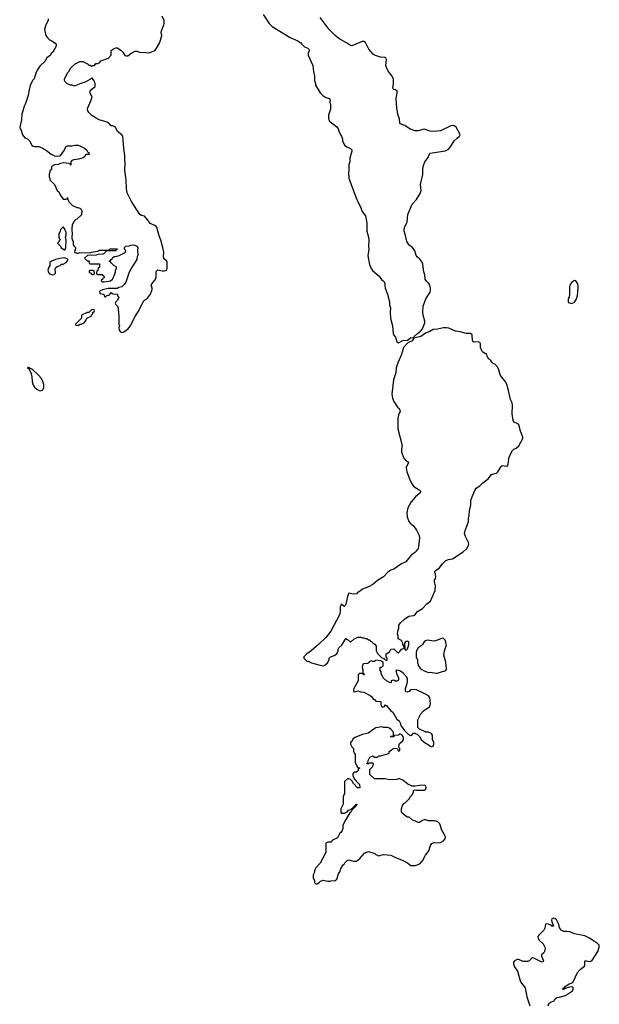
# Model space of a CAD drawing. Header units: inches. Extents: x 2293880 to 2522759, y 823965 to 1006879.
# Tile 303 of 325: x 2452092 to 2459801, y 881430 to 894520. Entities that reach past the tile are written whole.
import ezdxf

# ---------------------------------------------------------------- set-up
doc = ezdxf.new("R2010")
doc.units = ezdxf.units.IN
doc.header["$MEASUREMENT"] = 0
doc.layers.add('C4858', color=7, linetype='Continuous')
doc.layers.add('C4859', color=7, linetype='Continuous')

msp = doc.modelspace()

# ---------------------------------------------------------------- linework, layer by layer
at = {"layer": 'C4858', "color": 5, "elevation": 120}
for points in [[(2457140, 890000), (2457122, 889958), (2457099, 889890), (2457093, 889827), (2457063, 889730), (2457041, 889541), (2457051, 889490), (2457070, 889446), (2457118, 889370), (2457138, 889350), (2457147, 889330), (2457151, 889310), (2457135, 889285), (2457120, 889220), (2457120, 889080), (2457178, 888858), (2457171, 888810), (2457171, 888770), (2457201, 888690), (2457223, 888663), (2457248, 888648), (2457263, 888630), (2457234, 888570), (2457235, 888530), (2457241, 888510), (2457276, 888416), (2457308, 888348), (2457336, 888316), (2457405, 888270), (2457425, 888250), (2457418, 888230), (2457350, 888173), (2457299, 888110), (2457255, 888030), (2457241, 887970), (2457247, 887910), (2457268, 887848), (2457285, 887825), (2457331, 887790), (2457370, 887732), (2457403, 887663), (2457411, 887630), (2457403, 887590), (2457396, 887510), (2457391, 887489), (2457366, 887454), (2457342, 887430), (2457300, 887400), (2457226, 887314), (2457210, 887302), (2457170, 887288), (2457070, 887215), (2457030, 887202), (2456990, 887175), (2456930, 887115), (2456850, 887063), (2456790, 887009), (2456730, 886979), (2456651, 886949), (2456605, 886915), (2456591, 886909), (2456570, 886889), (2456530, 886884), (2456470, 886895), (2456450, 886850), (2456430, 886749), (2456415, 886725), (2456410, 886719), (2456402, 886722), (2456370, 886748), (2456363, 886737), (2456355, 886710), (2456354, 886654), (2456347, 886610), (2456231, 886390), (2456168, 886312), (2456068, 886212), (2455970, 886130), (2455911, 886090), (2455872, 886050), (2455872, 886030), (2455913, 885993), (2455930, 885992), (2455974, 885970), (2456070, 885941), (2456130, 885931), (2456150, 885938), (2456188, 885970), (2456208, 886010), (2456208, 886030), (2456228, 886050), (2456273, 886067), (2456308, 886090), (2456328, 886130), (2456328, 886150), (2456338, 886170), (2456375, 886205), (2456430, 886292), (2456450, 886282), (2456490, 886245), (2456535, 886285), (2456590, 886311), (2456630, 886312), (2456650, 886302), (2456670, 886302), (2456690, 886292), (2456710, 886292), (2456730, 886274), (2456750, 886274), (2456758, 886258), (2456770, 886254), (2456794, 886230), (2456817, 886217), (2456834, 886190), (2456834, 886130), (2456850, 886094), (2456910, 886034), (2456933, 886033), (2456938, 886018), (2456970, 886002), (2456978, 886010), (2456978, 886030), (2456966, 886050), (2456966, 886090), (2457010, 886114), (2457027, 886153), (2457070, 886154), (2457114, 886110), (2457130, 886102), (2457150, 886122), (2457170, 886152), (2457198, 886162), (2457206, 886170), (2457202, 886202), (2457190, 886206), (2457188, 886230), (2457170, 886266), (2457126, 886290), (2457126, 886330), (2457118, 886350), (2457122, 886390), (2457135, 886430), (2457135, 886470), (2457158, 886502), (2457210, 886551), (2457268, 886590), (2457330, 886601), (2457350, 886611), (2457382, 886650), (2457449, 886691), (2457508, 886752), (2457556, 886790), (2457616, 886930), (2457620, 886950), (2457624, 886990), (2457609, 887050), (2457609, 887070), (2457621, 887090), (2457626, 887110), (2457621, 887150), (2457613, 887170), (2457614, 887190), (2457621, 887199), (2457669, 887230), (2457714, 887286), (2457762, 887330), (2457796, 887344), (2457850, 887351), (2457990, 887446), (2458038, 887490), (2458061, 887530), (2458065, 887550), (2458060, 887570), (2458020, 887650), (2458010, 887690), (2458011, 887710), (2458015, 887730), (2458050, 887810), (2458061, 887850), (2458060, 887890), (2458072, 887930), (2458074, 887990), (2458092, 888070), (2458093, 888130), (2458113, 888190), (2458150, 888271), (2458164, 888290), (2458210, 888321), (2458250, 888362), (2458322, 888418), (2458367, 888473), (2458433, 888490), (2458450, 888507), (2458498, 888582), (2458510, 888591), (2458570, 888583), (2458581, 888590), (2458591, 888610), (2458604, 888710), (2458647, 888793), (2458666, 888810), (2458696, 888824), (2458730, 888853), (2458783, 888950), (2458786, 888970), (2458752, 889050), (2458730, 889136), (2458710, 889153), (2458669, 889169), (2458654, 889190), (2458642, 889278), (2458647, 889390), (2458644, 889425), (2458619, 889470), (2458595, 889590), (2458573, 889670), (2458559, 889699), (2458489, 889790), (2458477, 889817), (2458460, 889880), (2458442, 889910), (2458410, 889942), (2458388, 889950), (2458370, 889968), (2458358, 889990), (2458348, 890000)], [(2459122, 881410), (2459130, 881442), (2459150, 881459), (2459202, 881478), (2459216, 881504), (2459238, 881522), (2459270, 881525), (2459350, 881545), (2459444, 881610), (2459453, 881630), (2459453, 881653), (2459450, 881658), (2459430, 881662), (2459385, 881655), (2459350, 881638), (2459342, 881638), (2459330, 881629), (2459308, 881630), (2459322, 881638), (2459326, 881650), (2459350, 881671), (2459370, 881678), (2459390, 881696), (2459450, 881722), (2459510, 881851), (2459547, 881893), (2459603, 881937), (2459609, 881951), (2459610, 882002), (2459614, 882006), (2459630, 882008), (2459670, 882000), (2459690, 882003), (2459701, 882010), (2459781, 882130), (2459801, 882190), (2459797, 882217), (2459769, 882249), (2459730, 882269), (2459670, 882309), (2459610, 882339), (2459470, 882369), (2459410, 882393), (2459370, 882399), (2459330, 882399), (2459296, 882416), (2459273, 882450), (2459261, 882490), (2459232, 882552), (2459210, 882569), (2459190, 882574), (2459170, 882568), (2459164, 882550), (2459168, 882528), (2459192, 882468), (2459171, 882469), (2459159, 882480), (2459110, 882499), (2459084, 882496), (2459076, 882444), (2459063, 882417), (2458998, 882350), (2458985, 882330), (2458986, 882306), (2459003, 882283), (2459054, 882234), (2459078, 882190), (2459081, 882170), (2459072, 882130), (2459064, 882116), (2459033, 882087), (2459032, 882070), (2459061, 882010), (2459052, 881990), (2459030, 881994), (2458994, 882014), (2458930, 882042), (2458910, 882046), (2458870, 882006), (2458850, 881998), (2458790, 881998), (2458730, 882026), (2458710, 882026), (2458672, 882008), (2458662, 881990), (2458658, 881970), (2458671, 881930), (2458711, 881871), (2458755, 881730), (2458815, 881650), (2458837, 881530), (2458879, 881410)]]:
    msp.add_lwpolyline(points, dxfattribs=at)
for points in [[(2452210, 889898), (2452202, 889898), (2452194, 889890), (2452218, 889878), (2452218, 889870), (2452237, 889837), (2452246, 889810), (2452254, 889774), (2452256, 889710), (2452270, 889663), (2452290, 889635), (2452321, 889610), (2452350, 889591), (2452370, 889585), (2452400, 889600), (2452415, 889630), (2452415, 889670), (2452402, 889710), (2452382, 889750), (2452339, 889799), (2452262, 889870)], [(2457250, 886259), (2457226, 886254), (2457212, 886230), (2457213, 886153), (2457230, 886134), (2457250, 886154), (2457269, 886210), (2457268, 886250)], [(2457710, 886299), (2457650, 886273), (2457600, 886260), (2457510, 886269), (2457490, 886264), (2457471, 886250), (2457450, 886215), (2457430, 886195), (2457390, 886168), (2457371, 886130), (2457365, 886105), (2457365, 886050), (2457382, 886010), (2457382, 885970), (2457392, 885952), (2457393, 885933), (2457420, 885900), (2457442, 885882), (2457470, 885865), (2457530, 885843), (2457550, 885844), (2457630, 885833), (2457650, 885834), (2457690, 885845), (2457758, 885870), (2457768, 885890), (2457760, 885980), (2457734, 886070), (2457742, 886130), (2457769, 886210), (2457762, 886230), (2457762, 886250), (2457753, 886273), (2457730, 886295)], [(2456830, 886006), (2456810, 885986), (2456788, 885988), (2456770, 885998), (2456738, 885982), (2456734, 885970), (2456720, 885960), (2456670, 885958), (2456654, 885950), (2456646, 885906), (2456655, 885875), (2456658, 885838), (2456671, 885830), (2456672, 885810), (2456668, 885808), (2456662, 885822), (2456650, 885826), (2456610, 885826), (2456594, 885810), (2456592, 885730), (2456538, 885630), (2456532, 885610), (2456534, 885590), (2456550, 885585), (2456590, 885598), (2456630, 885582), (2456670, 885578), (2456755, 885535), (2456777, 885517), (2456794, 885490), (2456817, 885477), (2456830, 885462), (2456890, 885454), (2456894, 885450), (2456894, 885410), (2456910, 885386), (2456930, 885385), (2456946, 885390), (2456948, 885412), (2456962, 885402), (2456970, 885402), (2457030, 885331), (2457053, 885313), (2457110, 885222), (2457137, 885197), (2457154, 885170), (2457166, 885126), (2457190, 885102), (2457211, 885070), (2457252, 885030), (2457290, 885002), (2457306, 885010), (2457330, 885034), (2457350, 885034), (2457364, 885024), (2457380, 885020), (2457411, 884991), (2457432, 884950), (2457462, 884922), (2457490, 884902), (2457525, 884885), (2457550, 884862), (2457570, 884852), (2457590, 884862), (2457602, 884890), (2457602, 884910), (2457582, 884950), (2457581, 885010), (2457570, 885029), (2457530, 885049), (2457489, 885049), (2457475, 885055), (2457408, 885088), (2457388, 885110), (2457389, 885210), (2457429, 885290), (2457462, 885330), (2457549, 885391), (2457556, 885430), (2457549, 885510), (2457530, 885529), (2457490, 885553), (2457370, 885613), (2457310, 885615), (2457291, 885609), (2457270, 885588), (2457250, 885578), (2457230, 885586), (2457223, 885603), (2457222, 885630), (2457246, 885694), (2457252, 885728), (2457252, 885752), (2457239, 885779), (2457193, 885833), (2457157, 885857), (2457130, 885869), (2457108, 885872), (2457093, 885867), (2457103, 885830), (2457131, 885770), (2457131, 885749), (2457124, 885736), (2457110, 885728), (2457088, 885728), (2457070, 885738), (2457044, 885736), (2457034, 885730), (2457034, 885710), (2457030, 885706), (2457010, 885708), (2456969, 885729), (2456928, 885770), (2456898, 885830), (2456898, 885850), (2456888, 885870), (2456886, 885910), (2456890, 885914), (2456910, 885914), (2456926, 885930), (2456926, 885970), (2456922, 885982), (2456896, 885996)], [(2456910, 885118), (2456830, 885104), (2456802, 885090), (2456725, 885035), (2456650, 885019), (2456550, 884978), (2456525, 884955), (2456510, 884926), (2456494, 884910), (2456494, 884890), (2456502, 884870), (2456510, 884854), (2456532, 884832), (2456534, 884790), (2456544, 884764), (2456554, 884750), (2456554, 884650), (2456564, 884624), (2456574, 884610), (2456574, 884590), (2456590, 884574), (2456610, 884574), (2456614, 884570), (2456598, 884562), (2456591, 884529), (2456570, 884518), (2456544, 884516), (2456532, 884508), (2456524, 884496), (2456521, 884470), (2456545, 884425), (2456562, 884410), (2456572, 884392), (2456612, 884352), (2456614, 884310), (2456610, 884306), (2456586, 884310), (2456530, 884366), (2456515, 884395), (2456490, 884418), (2456470, 884426), (2456450, 884426), (2456414, 884390), (2456414, 884230), (2456404, 884216), (2456394, 884190), (2456394, 884090), (2456362, 884030), (2456364, 883984), (2456373, 883973), (2456410, 883972), (2456446, 883990), (2456466, 884010), (2456498, 884022), (2456510, 884034), (2456522, 884038), (2456526, 884050), (2456542, 884058), (2456546, 884070), (2456562, 884078), (2456570, 884092), (2456574, 884090), (2456573, 884073), (2456566, 884066), (2456554, 884066), (2456550, 884048), (2456534, 884046), (2456530, 884028), (2456514, 884026), (2456514, 884014), (2456502, 883990), (2456485, 883975), (2456430, 883888), (2456398, 883830), (2456392, 883808), (2456391, 883769), (2456380, 883740), (2456364, 883716), (2456350, 883706), (2456317, 883643), (2456254, 883610), (2456230, 883586), (2456190, 883586), (2456170, 883578), (2456165, 883570), (2456162, 883450), (2456090, 883306), (2456030, 883246), (2456012, 883210), (2456012, 883188), (2455994, 883150), (2455994, 883110), (2456012, 883072), (2456014, 883050), (2456033, 883033), (2456050, 883032), (2456070, 883045), (2456095, 883065), (2456130, 883082), (2456190, 883065), (2456215, 883065), (2456230, 883072), (2456290, 883074), (2456310, 883094), (2456334, 883166), (2456349, 883191), (2456365, 883235), (2456396, 883284), (2456408, 883292), (2456418, 883310), (2456443, 883337), (2456470, 883351), (2456530, 883331), (2456570, 883331), (2456615, 883370), (2456680, 883440), (2456706, 883454), (2456730, 883461), (2456814, 883434), (2456830, 883422), (2456866, 883406), (2456930, 883421), (2457030, 883411), (2457090, 883381), (2457172, 883350), (2457250, 883311), (2457271, 883291), (2457296, 883276), (2457350, 883275), (2457390, 883287), (2457417, 883303), (2457450, 883336), (2457488, 883412), (2457534, 883470), (2457558, 883542), (2457574, 883566), (2457600, 883580), (2457670, 883578), (2457690, 883583), (2457730, 883604), (2457749, 883630), (2457754, 883650), (2457744, 883684), (2457705, 883745), (2457679, 883830), (2457655, 883855), (2457610, 883869), (2457530, 883868), (2457490, 883882), (2457470, 883882), (2457450, 883875), (2457410, 883849), (2457390, 883849), (2457346, 883870), (2457318, 883878), (2457270, 883918), (2457250, 883918), (2457226, 883930), (2457176, 883976), (2457168, 883990), (2457168, 884030), (2457185, 884075), (2457201, 884099), (2457218, 884110), (2457270, 884162), (2457289, 884191), (2457308, 884210), (2457328, 884250), (2457330, 884274), (2457350, 884282), (2457370, 884278), (2457470, 884278), (2457490, 884285), (2457499, 884310), (2457495, 884335), (2457470, 884342), (2457410, 884341), (2457350, 884328), (2457310, 884328), (2457255, 884355), (2457190, 884408), (2457147, 884427), (2457130, 884428), (2457110, 884418), (2457010, 884415), (2456950, 884428), (2456810, 884428), (2456747, 884487), (2456748, 884550), (2456788, 884590), (2456798, 884630), (2456790, 884638), (2456742, 884638), (2456730, 884626), (2456707, 884627), (2456707, 884633), (2456722, 884638), (2456726, 884670), (2456750, 884714), (2456790, 884732), (2456810, 884714), (2456850, 884714), (2456870, 884734), (2456890, 884734), (2456996, 884764), (2457006, 884770), (2457008, 884790), (2457018, 884802), (2457070, 884836), (2457112, 884832), (2457130, 884794), (2457146, 884810), (2457146, 884830), (2457138, 884838), (2457135, 884850), (2457138, 884890), (2457142, 884898), (2457182, 884930), (2457195, 884950), (2457199, 884970), (2457194, 884990), (2457178, 885010), (2457150, 885026), (2457132, 885008), (2457078, 885002), (2457070, 884986), (2457030, 884986), (2457026, 884990), (2457030, 884994), (2457062, 884998), (2457066, 885010), (2457066, 885050), (2457028, 885090), (2457010, 885102), (2456990, 885109), (2456930, 885108)]]:
    msp.add_lwpolyline(points, close=True, dxfattribs=at)
at = {"layer": 'C4859', "color": 5, "elevation": 120}
for points in [[(2455330, 894587), (2455408, 894468), (2455450, 894430), (2455690, 894284), (2455790, 894238), (2455830, 894211), (2455838, 894198), (2455881, 894161), (2455923, 894143), (2455936, 894130), (2455941, 894110), (2455931, 894070), (2455931, 894050), (2455991, 893909), (2455999, 893830), (2456014, 893770), (2456011, 893711), (2456025, 893670), (2456026, 893650), (2456088, 893548), (2456125, 893510), (2456166, 893486), (2456211, 893471), (2456219, 893459), (2456221, 893450), (2456216, 893430), (2456226, 893390), (2456226, 893330), (2456201, 893250), (2456198, 893210), (2456202, 893190), (2456212, 893170), (2456310, 893096), (2456330, 893071), (2456341, 893030), (2456359, 892990), (2456373, 892970), (2456385, 892930), (2456384, 892910), (2456414, 892854), (2456442, 892830), (2456490, 892806), (2456511, 892790), (2456511, 892770), (2456482, 892678), (2456481, 892630), (2456471, 892590), (2456471, 892510), (2456466, 892490), (2456470, 892414), (2456562, 892162), (2456593, 892090), (2456626, 892030), (2456648, 891968), (2456691, 891911), (2456701, 891870), (2456711, 891810), (2456707, 891750), (2456711, 891710), (2456731, 891630), (2456734, 891590), (2456731, 891510), (2456736, 891470), (2456721, 891381), (2456746, 891266), (2456761, 891221), (2456786, 891186), (2456871, 891110), (2456904, 891064), (2456928, 891048), (2456943, 891030), (2456951, 890951), (2456983, 890870), (2457011, 890770), (2457011, 890731), (2457023, 890690), (2457019, 890630), (2457023, 890550), (2457051, 890450), (2457061, 890350), (2457068, 890328), (2457090, 890298), (2457110, 890242), (2457130, 890226), (2457150, 890231), (2457190, 890253), (2457250, 890259), (2457289, 890290), (2457326, 890294), (2457338, 890302), (2457339, 890310), (2457382, 890350), (2457421, 890379), (2457451, 890409), (2457482, 890490), (2457482, 890510), (2457460, 890590), (2457453, 890630), (2457459, 890710), (2457493, 890810), (2457550, 890898), (2457557, 890917), (2457556, 890950), (2457546, 890990), (2457533, 891013), (2457502, 891042), (2457487, 891070), (2457479, 891130), (2457468, 891170), (2457452, 891270), (2457440, 891300), (2457415, 891335), (2457384, 891364), (2457366, 891386), (2457346, 891446), (2457330, 891473), (2457310, 891495), (2457270, 891524), (2457242, 891570), (2457224, 891650), (2457206, 891710), (2457205, 891730), (2457215, 891770), (2457238, 891810), (2457244, 891830), (2457254, 891930), (2457313, 892067), (2457370, 892130), (2457419, 892210), (2457433, 892250), (2457425, 892330), (2457456, 892464), (2457453, 892530), (2457457, 892570), (2457481, 892630), (2457523, 892690), (2457543, 892737), (2457553, 892747), (2457750, 892778), (2457790, 892795), (2457824, 892830), (2457872, 892908), (2457910, 892946), (2457942, 892970), (2457949, 892990), (2457942, 893010), (2457898, 893090), (2457870, 893109), (2457853, 893113), (2457825, 893110), (2457690, 893041), (2457590, 893034), (2457550, 893040), (2457470, 893063), (2457390, 893043), (2457350, 893042), (2457286, 893066), (2457213, 893113), (2457154, 893134), (2457147, 893150), (2457143, 893197), (2457122, 893262), (2457110, 893350), (2457101, 893470), (2457114, 893550), (2457112, 893570), (2457090, 893589), (2457070, 893593), (2457059, 893599), (2457053, 893610), (2457066, 893670), (2457062, 893730), (2457045, 893770), (2456997, 893830), (2456973, 893870), (2456964, 893910), (2456969, 893989), (2456962, 894010), (2456950, 894019), (2456890, 894023), (2456810, 894047), (2456796, 894056), (2456735, 894130), (2456690, 894215), (2456670, 894229), (2456649, 894229), (2456510, 894172), (2456490, 894176), (2456450, 894205), (2456338, 894270), (2456290, 894310), (2456209, 894389), (2456090, 894550)], [(2452472, 894530), (2452471, 894510), (2452438, 894450), (2452421, 894390), (2452441, 894310), (2452451, 894290), (2452490, 894251), (2452507, 894247), (2452566, 894206), (2452578, 894190), (2452578, 894170), (2452531, 894089), (2452511, 894069), (2452502, 894050), (2452450, 894008), (2452430, 893968), (2452360, 893900), (2452325, 893850), (2452306, 893810), (2452285, 893735), (2452262, 893710), (2452230, 893646), (2452212, 893568), (2452205, 893510), (2452170, 893406), (2452151, 893370), (2452131, 893290), (2452121, 893270), (2452116, 893190), (2452092, 893090), (2452098, 893070), (2452111, 893050), (2452131, 892990), (2452147, 892967), (2452162, 892950), (2452195, 892935), (2452222, 892910), (2452252, 892850), (2452270, 892838), (2452290, 892832), (2452348, 892832), (2452390, 892818), (2452410, 892802), (2452450, 892782), (2452510, 892732), (2452554, 892710), (2452590, 892706), (2452630, 892712), (2452674, 892766), (2452710, 892832), (2452730, 892842), (2452790, 892842), (2452830, 892851), (2452870, 892851), (2452890, 892845), (2452952, 892810), (2452984, 892784), (2452998, 892758), (2453013, 892753), (2453014, 892730), (2452970, 892726), (2452959, 892701), (2452935, 892685), (2452874, 892666), (2452810, 892659), (2452785, 892650), (2452772, 892630), (2452774, 892590), (2452770, 892586), (2452762, 892602), (2452750, 892606), (2452670, 892615), (2452634, 892610), (2452604, 892596), (2452554, 892590), (2452514, 892570), (2452514, 892530), (2452494, 892510), (2452494, 892490), (2452482, 892470), (2452482, 892430), (2452492, 892410), (2452494, 892390), (2452554, 892330), (2452592, 892250), (2452612, 892230), (2452631, 892190), (2452670, 892134), (2452707, 892133), (2452722, 892138), (2452730, 892154), (2452732, 892130), (2452750, 892094), (2452794, 892050), (2452850, 892022), (2452870, 892022), (2452890, 892014), (2452904, 892004), (2452920, 891980), (2452922, 891970), (2452914, 891950), (2452913, 891927), (2452854, 891870), (2452830, 891858), (2452810, 891838), (2452792, 891790), (2452786, 891750), (2452786, 891710), (2452792, 891690), (2452786, 891614), (2452790, 891594), (2452802, 891570), (2452805, 891525), (2452810, 891514), (2452834, 891490), (2452834, 891470), (2452824, 891456), (2452822, 891430), (2452850, 891418), (2452870, 891418), (2452890, 891425), (2453030, 891422), (2453049, 891431), (2453130, 891442), (2453150, 891458), (2453270, 891454), (2453282, 891458), (2453290, 891472), (2453393, 891473), (2453367, 891447), (2453250, 891446), (2453238, 891442), (2453234, 891430), (2453214, 891410), (2453197, 891403), (2453130, 891398), (2453110, 891388), (2452993, 891387), (2452954, 891350), (2452990, 891314), (2453010, 891314), (2453014, 891310), (2453018, 891278), (2453030, 891274), (2453153, 891273), (2453154, 891230), (2453138, 891222), (2453133, 891187), (2453118, 891182), (2453114, 891150), (2453118, 891138), (2453130, 891134), (2453190, 891134), (2453198, 891118), (2453213, 891113), (2453214, 891090), (2453198, 891082), (2453193, 891067), (2453178, 891062), (2453174, 891050), (2453190, 891034), (2453214, 891034), (2453298, 891050), (2453328, 891070), (2453350, 891114), (2453368, 891170), (2453368, 891192), (2453378, 891210), (2453378, 891230), (2453375, 891235), (2453346, 891250), (2453307, 891287), (2453302, 891302), (2453287, 891307), (2453287, 891313), (2453302, 891318), (2453307, 891333), (2453322, 891338), (2453327, 891353), (2453347, 891373), (2453390, 891374), (2453416, 891384), (2453495, 891425), (2453506, 891450), (2453486, 891470), (2453486, 891490), (2453506, 891510), (2453550, 891512), (2453570, 891522), (2453590, 891525), (2453624, 891524), (2453652, 891510), (2453662, 891490), (2453658, 891450), (2453662, 891390), (2453654, 891370), (2453652, 891330), (2453571, 891210), (2453545, 891150), (2453505, 891030), (2453482, 890998), (2453451, 890969), (2453410, 890958), (2453390, 890946), (2453270, 890948), (2453194, 890930), (2453154, 890910), (2453158, 890878), (2453213, 890873), (2453218, 890838), (2453230, 890834), (2453250, 890854), (2453282, 890858), (2453287, 890873), (2453302, 890878), (2453310, 890894), (2453318, 890878), (2453330, 890874), (2453393, 890873), (2453394, 890850), (2453412, 890830), (2453392, 890790), (2453372, 890770), (2453362, 890750), (2453370, 890734), (2453394, 890710), (2453402, 890690), (2453405, 890610), (2453412, 890588), (2453412, 890470), (2453418, 890450), (2453412, 890430), (2453413, 890393), (2453432, 890372), (2453450, 890362), (2453470, 890365), (2453530, 890406), (2453564, 890450), (2453622, 890570), (2453675, 890650), (2453740, 890780), (2453750, 890792), (2453790, 890818), (2453834, 890870), (2453855, 890935), (2453855, 890950), (2453842, 890990), (2453849, 891010), (2453890, 891055), (2453909, 891090), (2453909, 891169), (2453914, 891186), (2453930, 891195), (2453990, 891183), (2454017, 891183), (2454048, 891192), (2454055, 891215), (2454055, 891295), (2454048, 891310), (2454022, 891330), (2454009, 891350), (2454005, 891370), (2454009, 891430), (2453998, 891490), (2453969, 891590), (2453947, 891647), (2453917, 891757), (2453909, 891769), (2453890, 891784), (2453829, 891809), (2453802, 891850), (2453750, 891909), (2453710, 891918), (2453690, 891928), (2453581, 892101), (2453520, 892220), (2453514, 892274), (2453509, 892390), (2453502, 892422), (2453497, 892490), (2453489, 892510), (2453494, 892630), (2453489, 892650), (2453489, 892709), (2453475, 892810), (2453466, 892970), (2453450, 892989), (2453394, 893034), (2453368, 893090), (2453330, 893109), (2453310, 893109), (2453280, 893140), (2453256, 893156), (2453150, 893189), (2453108, 893210), (2453050, 893248), (2453010, 893288), (2452998, 893310), (2452995, 893330), (2452999, 893350), (2453040, 893440), (2453055, 893490), (2453049, 893510), (2453024, 893550), (2453029, 893570), (2453050, 893598), (2453095, 893630), (2453094, 893670), (2453078, 893718), (2453050, 893746), (2453032, 893728), (2452970, 893695), (2452891, 893669), (2452850, 893649), (2452830, 893642), (2452810, 893642), (2452790, 893649), (2452770, 893649), (2452718, 893670), (2452695, 893695), (2452689, 893710), (2452689, 893730), (2452730, 893814), (2452750, 893834), (2452770, 893874), (2452830, 893934), (2452890, 893962), (2452930, 893962), (2452993, 893933), (2453010, 893914), (2453030, 893914), (2453050, 893902), (2453068, 893912), (2453087, 893913), (2453104, 893936), (2453130, 893938), (2453158, 893950), (2453170, 893971), (2453272, 894008), (2453309, 894050), (2453309, 894110), (2453350, 894138), (2453370, 894146), (2453390, 894146), (2453437, 894117), (2453465, 894090), (2453490, 894042), (2453510, 894038), (2453530, 894038), (2453569, 894071), (2453590, 894078), (2453630, 894102), (2453650, 894102), (2453687, 894087), (2453766, 894086), (2453810, 894081), (2453849, 894091), (2453888, 894110), (2453907, 894133), (2453952, 894210), (2453966, 894250), (2453981, 894310), (2453974, 894350), (2453977, 894370), (2454009, 894450), (2454013, 894470), (2454013, 894510), (2453989, 894569)], [(2458348, 890000), (2458344, 890004), (2458329, 890010), (2458308, 890050), (2458306, 890070), (2458250, 890098), (2458242, 890110), (2458223, 890163), (2458219, 890210), (2458210, 890228), (2458190, 890237), (2458135, 890235), (2458121, 890241), (2458115, 890255), (2458108, 890330), (2458090, 890348), (2458032, 890348), (2457950, 890370), (2457890, 890380), (2457798, 890418), (2457770, 890424), (2457730, 890425), (2457650, 890406), (2457590, 890401), (2457536, 890370), (2457488, 890352), (2457427, 890310), (2457334, 890286), (2457311, 890250), (2457255, 890225), (2457196, 890164), (2457171, 890071), (2457140, 890000)]]:
    msp.add_lwpolyline(points, dxfattribs=at)
for points in [[(2452670, 891766), (2452634, 891730), (2452632, 891708), (2452614, 891670), (2452614, 891630), (2452622, 891602), (2452632, 891588), (2452618, 891582), (2452613, 891567), (2452594, 891550), (2452634, 891510), (2452645, 891485), (2452690, 891462), (2452695, 891465), (2452707, 891493), (2452709, 891590), (2452702, 891630), (2452709, 891651), (2452709, 891689), (2452690, 891746)], [(2452690, 891353), (2452624, 891344), (2452570, 891332), (2452543, 891317), (2452514, 891310), (2452494, 891290), (2452491, 891250), (2452478, 891230), (2452465, 891190), (2452477, 891157), (2452490, 891142), (2452530, 891126), (2452550, 891131), (2452569, 891150), (2452564, 891210), (2452574, 891226), (2452590, 891238), (2452630, 891252), (2452650, 891271), (2452670, 891272), (2452710, 891292), (2452730, 891314), (2452735, 891330), (2452730, 891338)], [(2453070, 891186), (2453030, 891186), (2453018, 891182), (2453014, 891170), (2453018, 891158), (2453033, 891153), (2453050, 891134), (2453070, 891134), (2453082, 891138), (2453086, 891150), (2453082, 891182)], [(2459470, 891053), (2459430, 891024), (2459411, 890990), (2459405, 890970), (2459406, 890870), (2459398, 890830), (2459386, 890810), (2459385, 890770), (2459390, 890762), (2459430, 890745), (2459470, 890765), (2459489, 890790), (2459509, 890850), (2459517, 890903), (2459521, 890970), (2459516, 891010), (2459490, 891049)], [(2453050, 890666), (2453013, 890627), (2452990, 890626), (2452914, 890590), (2452914, 890550), (2452834, 890470), (2452838, 890458), (2452870, 890454), (2452890, 890474), (2452910, 890472), (2452950, 890492), (2452968, 890510), (2452987, 890553), (2453042, 890578), (2453047, 890593), (2453066, 890610), (2453067, 890633), (2453082, 890638), (2453086, 890650), (2453082, 890662)]]:
    msp.add_lwpolyline(points, close=True, dxfattribs=at)

doc.saveas('drawing.dxf')
